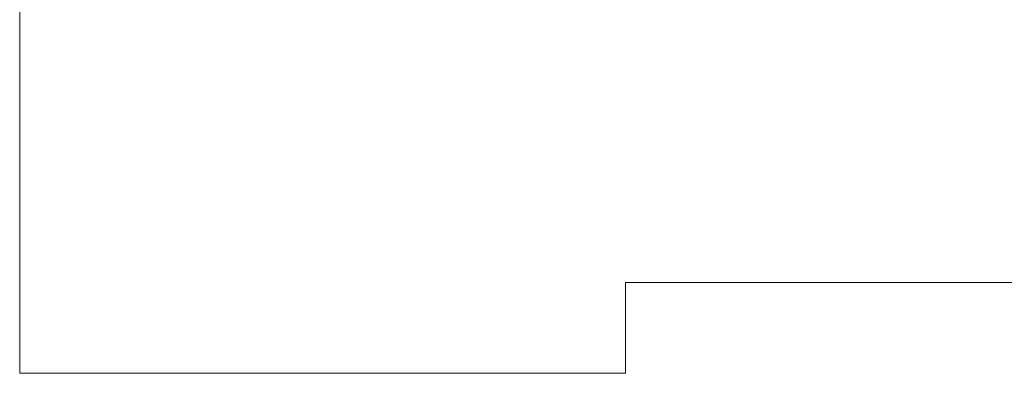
# Model space of a CAD drawing. Header units: millimetres. Extents: x -811 to 1340, y -192 to 870.
# Tile 529 of 656: x 730 to 762, y 163 to 175. Entities that reach past the tile are written whole.
import ezdxf

# ---------------------------------------------------------------- set-up
doc = ezdxf.new("R2010")
doc.units = ezdxf.units.MM
doc.header["$MEASUREMENT"] = 0
doc.layers.add('layer 1', color=7, linetype='Continuous')

msp = doc.modelspace()

# ---------------------------------------------------------------- linework, layer by layer
at = {"layer": 'layer 1', "color": 250, "lineweight": 9}
msp.add_open_spline([(789.8618, 178.1878), (789.8618, 178.1878), (789.8618, 163.0378), (789.8618, 163.0378), (789.8618, 163.0378), (789.8618, 163.0378), (769.8618, 163.0378), (769.8618, 163.0378), (769.8618, 163.0378), (769.8618, 163.0378), (769.8618, 166.0378), (769.8618, 166.0378), (769.8618, 166.0378), (769.8618, 166.0378), (749.8618, 166.0378), (749.8618, 166.0378), (749.8618, 166.0378), (749.8618, 166.0378), (749.8618, 163.0378), (749.8618, 163.0378), (749.8618, 163.0378), (749.8618, 163.0378), (729.8618, 163.0378), (729.8618, 163.0378), (729.8618, 163.0378), (729.8618, 163.0378), (729.8618, 178.1878), (729.8618, 178.1878), (729.8618, 178.1878), (729.8618, 178.1878), (732.8618, 178.1878), (732.8618, 178.1878), (732.8618, 178.1878), (732.8618, 178.1878), (732.8618, 197.8878), (732.8618, 197.8878), (732.8618, 197.8878), (732.8618, 197.8878), (729.8618, 197.8878), (729.8618, 197.8878), (729.8618, 197.8878), (729.8618, 197.8878), (729.8618, 213.0378), (729.8618, 213.0378), (729.8618, 213.0378), (729.8618, 213.0378), (749.8617, 213.0378), (749.8617, 213.0378), (749.8617, 213.0378), (749.8617, 207.5159), (754.3399, 203.0378), (759.8617, 203.0378), (759.8617, 203.0378), (765.3835, 203.0378), (769.8617, 207.5159), (769.8617, 213.0378), (769.8617, 213.0378), (769.8617, 213.0378), (789.8618, 213.0378), (789.8618, 213.0378), (789.8618, 213.0378), (789.8618, 213.0378), (789.8618, 197.8878), (789.8618, 197.8878), (789.8618, 197.8878), (789.8618, 197.8878), (786.8618, 197.8878), (786.8618, 197.8878), (786.8618, 197.8878), (786.8618, 197.8878), (786.8618, 178.1878), (786.8618, 178.1878), (786.8618, 178.1878), (786.8618, 178.1878), (789.8618, 178.1878), (789.8618, 178.1878)], degree=3, knots=[0, 0, 0, 0, 0.05, 0.05, 0.05, 0.05, 0.1, 0.1, 0.1, 0.1, 0.15, 0.15, 0.15, 0.15, 0.2, 0.2, 0.2, 0.2, 0.25, 0.25, 0.25, 0.25, 0.3, 0.3, 0.3, 0.3, 0.35, 0.35, 0.35, 0.35, 0.4, 0.4, 0.4, 0.4, 0.45, 0.45, 0.45, 0.45, 0.5, 0.5, 0.5, 0.5, 0.55, 0.55, 0.55, 0.55, 0.6, 0.6, 0.6, 0.6, 0.65, 0.65, 0.65, 0.65, 0.7, 0.7, 0.7, 0.7, 0.75, 0.75, 0.75, 0.75, 0.8, 0.8, 0.8, 0.8, 0.85, 0.85, 0.85, 0.85, 0.9, 0.9, 0.9, 0.9, 1, 1, 1, 1], dxfattribs=at)

doc.saveas('drawing.dxf')
